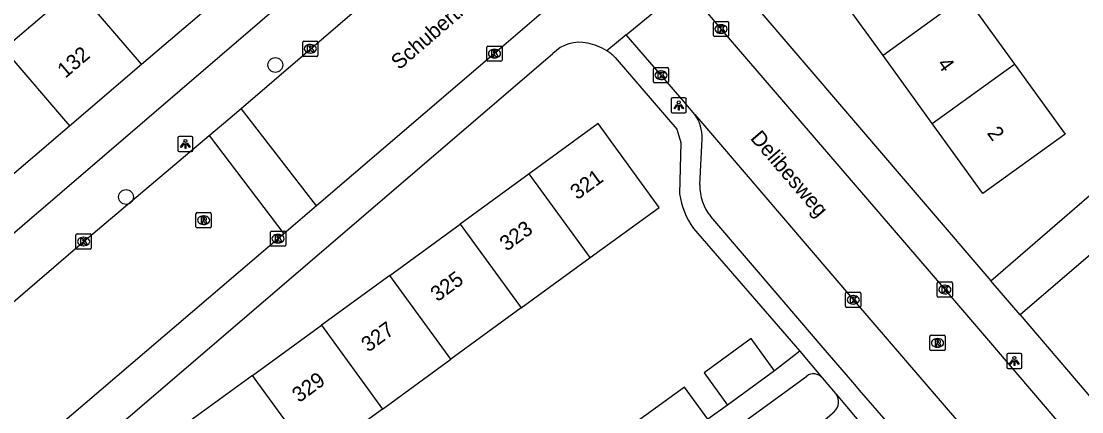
# Model space of a CAD drawing. Extents: x 159040 to 160094, y 381214 to 382518.
# Drawn here: x 159315.4 to 159385.2, y 381509.1 to 381534.7 of the extents above; entities that cross this region are included whole.
import ezdxf

# ---------------------------------------------------------------- set-up
doc = ezdxf.new("R2010")
doc.units = 0
for name, color, linetype in [('IMGEO_Boom', 7, 'Continuous'), ('IMGEO_Kolk', 7, 'Continuous'), ('IMGEO_Lichtpunt', 7, 'Continuous'), ('IMGEO_Openbare_ruimte_label', 7, 'Continuous'), ('IMGEO_Pand', 7, 'Continuous'), ('IMGEO_Pand_nummerreeks', 7, 'Continuous'), ('IMGEO_Rijbaan_lokaal_gesloten', 7, 'Continuous'), ('IMGEO_Rijbaan_lokaal_open', 7, 'Continuous'), ('IMGEO_Rioolput', 7, 'Continuous'), ('IMGEO_Voetpad_open', 7, 'Continuous')]:
    doc.layers.add(name, color=color, linetype=linetype)

msp = doc.modelspace()

# ---------------------------------------------------------------- linework, layer by layer
at = {"layer": 'IMGEO_Boom'}
for centre in [(159332.13, 381531.852), (159322.308, 381523.176)]:
    msp.add_circle(centre, 0.489, dxfattribs=at)
at = {"layer": 'IMGEO_Kolk'}
for p, q in [((159360.95, 381533.789), (159360.95, 381534.641)), ((159361.025, 381534.715), (159361.877, 381534.715)), ((159361.438, 381534.495), (159361.463, 381534.495)), ((159361.951, 381534.641), (159361.951, 381533.789)), ((159361.877, 381533.715), (159361.025, 381533.715)), ((159361.461, 381533.935), (159361.436, 381533.935)), ((159333.933, 381532.491), (159333.933, 381533.343)), ((159334.008, 381533.417), (159334.86, 381533.417)), ((159334.421, 381533.197), (159334.446, 381533.197)), ((159334.934, 381533.343), (159334.934, 381532.491)), ((159346.044, 381532.172), (159346.044, 381533.024)), ((159346.119, 381533.098), (159346.971, 381533.098)), ((159346.532, 381532.878), (159346.557, 381532.878)), ((159347.045, 381533.024), (159347.045, 381532.172)), ((159334.86, 381532.417), (159334.008, 381532.417)), ((159334.444, 381532.637), (159334.419, 381532.637)), ((159346.971, 381532.098), (159346.119, 381532.098)), ((159346.555, 381532.318), (159346.53, 381532.318)), ((159356.999, 381530.752), (159356.999, 381531.604)), ((159357.074, 381531.678), (159357.926, 381531.678)), ((159357.487, 381531.458), (159357.512, 381531.458)), ((159358, 381531.604), (159358, 381530.752)), ((159357.926, 381530.678), (159357.074, 381530.678)), ((159357.51, 381530.898), (159357.485, 381530.898)), ((159331.884, 381520.934), (159332.736, 381520.934)), ((159319.014, 381519.82), (159319.014, 381520.672)), ((159319.089, 381520.746), (159319.941, 381520.746)), ((159319.502, 381520.526), (159319.527, 381520.526)), ((159320.015, 381520.672), (159320.015, 381519.82)), ((159331.809, 381520.008), (159331.809, 381520.86)), ((159332.297, 381520.714), (159332.322, 381520.714)), ((159332.81, 381520.86), (159332.81, 381520.008)), ((159319.941, 381519.746), (159319.089, 381519.746)), ((159319.525, 381519.966), (159319.5, 381519.966)), ((159332.736, 381519.934), (159331.884, 381519.934)), ((159332.32, 381520.154), (159332.295, 381520.154)), ((159375.675, 381516.663), (159375.675, 381517.515)), ((159375.75, 381517.589), (159376.602, 381517.589)), ((159376.676, 381517.515), (159376.676, 381516.663)), ((159369.646, 381515.988), (159369.646, 381516.84)), ((159369.721, 381516.914), (159370.573, 381516.914)), ((159370.647, 381516.84), (159370.647, 381515.988)), ((159376.186, 381516.809), (159376.161, 381516.809)), ((159376.163, 381517.369), (159376.188, 381517.369)), ((159370.157, 381516.134), (159370.132, 381516.134)), ((159370.134, 381516.694), (159370.159, 381516.694)), ((159376.602, 381516.589), (159375.75, 381516.589)), ((159370.573, 381515.914), (159369.721, 381515.914))]:
    msp.add_line(p, q, dxfattribs=at)
for points in [[(159360.95, 381533.789), (159360.95, 381534.641)], [(159361.025, 381534.715), (159361.877, 381534.715)], [(159361.271, 381534.415), (159361.394, 381534.415), (159361.394, 381534.264), (159361.524, 381534.415), (159361.688, 381534.415), (159361.542, 381534.264), (159361.695, 381534.015), (159361.543, 381534.015), (159361.458, 381534.179), (159361.394, 381534.112), (159361.394, 381534.015), (159361.271, 381534.015), (159361.271, 381534.415)], [(159361.951, 381534.641), (159361.951, 381533.789)], [(159361.877, 381533.715), (159361.025, 381533.715)], [(159333.933, 381532.491), (159333.933, 381533.343)], [(159334.008, 381533.417), (159334.86, 381533.417)], [(159334.254, 381533.117), (159334.377, 381533.117), (159334.377, 381532.966), (159334.507, 381533.117), (159334.671, 381533.117), (159334.525, 381532.966), (159334.678, 381532.717), (159334.526, 381532.717), (159334.441, 381532.881), (159334.377, 381532.814), (159334.377, 381532.717), (159334.254, 381532.717), (159334.254, 381533.117)], [(159334.934, 381533.343), (159334.934, 381532.491)], [(159346.044, 381532.172), (159346.044, 381533.024)], [(159346.119, 381533.098), (159346.971, 381533.098)], [(159346.365, 381532.798), (159346.488, 381532.798), (159346.488, 381532.647), (159346.618, 381532.798), (159346.782, 381532.798), (159346.636, 381532.647), (159346.789, 381532.398), (159346.637, 381532.398), (159346.552, 381532.562), (159346.488, 381532.495), (159346.488, 381532.398), (159346.365, 381532.398), (159346.365, 381532.798)], [(159347.045, 381533.024), (159347.045, 381532.172)], [(159334.86, 381532.417), (159334.008, 381532.417)], [(159346.971, 381532.098), (159346.119, 381532.098)], [(159356.999, 381530.752), (159356.999, 381531.604)], [(159357.074, 381531.678), (159357.926, 381531.678)], [(159357.32, 381531.378), (159357.443, 381531.378), (159357.443, 381531.227), (159357.573, 381531.378), (159357.737, 381531.378), (159357.591, 381531.227), (159357.744, 381530.978), (159357.592, 381530.978), (159357.507, 381531.142), (159357.443, 381531.075), (159357.443, 381530.978), (159357.32, 381530.978), (159357.32, 381531.378)], [(159358, 381531.604), (159358, 381530.752)], [(159357.926, 381530.678), (159357.074, 381530.678)], [(159331.884, 381520.934), (159332.736, 381520.934)], [(159319.014, 381519.82), (159319.014, 381520.672)], [(159319.089, 381520.746), (159319.941, 381520.746)], [(159319.335, 381520.446), (159319.458, 381520.446), (159319.458, 381520.295), (159319.588, 381520.446), (159319.752, 381520.446), (159319.606, 381520.295), (159319.759, 381520.046), (159319.607, 381520.046), (159319.522, 381520.21), (159319.458, 381520.143), (159319.458, 381520.046), (159319.335, 381520.046), (159319.335, 381520.446)], [(159320.015, 381520.672), (159320.015, 381519.82)], [(159331.809, 381520.008), (159331.809, 381520.86)], [(159332.13, 381520.634), (159332.253, 381520.634), (159332.253, 381520.483), (159332.383, 381520.634), (159332.547, 381520.634), (159332.401, 381520.483), (159332.554, 381520.234), (159332.402, 381520.234), (159332.317, 381520.398), (159332.253, 381520.331), (159332.253, 381520.234), (159332.13, 381520.234), (159332.13, 381520.634)], [(159332.81, 381520.86), (159332.81, 381520.008)], [(159319.941, 381519.746), (159319.089, 381519.746)], [(159332.736, 381519.934), (159331.884, 381519.934)], [(159375.675, 381516.663), (159375.675, 381517.515)], [(159375.75, 381517.589), (159376.602, 381517.589)], [(159376.676, 381517.515), (159376.676, 381516.663)], [(159369.646, 381515.988), (159369.646, 381516.84)], [(159369.721, 381516.914), (159370.573, 381516.914)], [(159370.647, 381516.84), (159370.647, 381515.988)], [(159375.996, 381517.289), (159376.119, 381517.289), (159376.119, 381517.138), (159376.249, 381517.289), (159376.413, 381517.289), (159376.267, 381517.138), (159376.42, 381516.889), (159376.268, 381516.889), (159376.183, 381517.053), (159376.119, 381516.986), (159376.119, 381516.889), (159375.996, 381516.889), (159375.996, 381517.289)], [(159369.967, 381516.614), (159370.09, 381516.614), (159370.09, 381516.463), (159370.22, 381516.614), (159370.384, 381516.614), (159370.238, 381516.463), (159370.391, 381516.214), (159370.239, 381516.214), (159370.154, 381516.378), (159370.09, 381516.311), (159370.09, 381516.214), (159369.967, 381516.214), (159369.967, 381516.614)], [(159376.602, 381516.589), (159375.75, 381516.589)], [(159370.573, 381515.914), (159369.721, 381515.914)]]:
    msp.add_lwpolyline(points, dxfattribs=at)
for centre, start, end in [((159361.027, 381534.639), 91.55205, 178.44795), ((159361.027, 381534.639), 91.55205, 178.44795), ((159361.875, 381534.639), 1.55205, 88.44795), ((159361.875, 381534.639), 1.55205, 88.44795), ((159361.027, 381533.791), 181.55205, 268.44795), ((159361.027, 381533.791), 181.55205, 268.44795), ((159361.875, 381533.791), 271.55205, 358.44795), ((159361.875, 381533.791), 271.55205, 358.44795), ((159334.01, 381533.341), 91.55205, 178.44795), ((159334.01, 381533.341), 91.55205, 178.44795), ((159334.858, 381533.341), 1.55205, 88.44795), ((159334.858, 381533.341), 1.55205, 88.44795), ((159346.121, 381533.022), 91.55205, 178.44795), ((159346.121, 381533.022), 91.55205, 178.44795), ((159346.969, 381533.022), 1.55205, 88.44795), ((159346.969, 381533.022), 1.55205, 88.44795), ((159334.01, 381532.493), 181.55205, 268.44795), ((159334.01, 381532.493), 181.55205, 268.44795), ((159334.858, 381532.493), 271.55205, 358.44795), ((159334.858, 381532.493), 271.55205, 358.44795), ((159346.121, 381532.174), 181.55205, 268.44795), ((159346.121, 381532.174), 181.55205, 268.44795), ((159346.969, 381532.174), 271.55205, 358.44795), ((159346.969, 381532.174), 271.55205, 358.44795), ((159357.076, 381531.602), 91.55205, 178.44795), ((159357.076, 381531.602), 91.55205, 178.44795), ((159357.924, 381531.602), 1.55205, 88.44795), ((159357.924, 381531.602), 1.55205, 88.44795), ((159357.076, 381530.754), 181.55205, 268.44795), ((159357.076, 381530.754), 181.55205, 268.44795), ((159357.924, 381530.754), 271.55205, 358.44795), ((159357.924, 381530.754), 271.55205, 358.44795), ((159331.886, 381520.858), 91.55205, 178.44795), ((159331.886, 381520.858), 91.55205, 178.44795), ((159332.734, 381520.858), 1.55205, 88.44795), ((159332.734, 381520.858), 1.55205, 88.44795), ((159319.091, 381520.67), 91.55205, 178.44795), ((159319.091, 381520.67), 91.55205, 178.44795), ((159319.939, 381520.67), 1.55205, 88.44795), ((159319.939, 381520.67), 1.55205, 88.44795), ((159319.091, 381519.822), 181.55205, 268.44795), ((159319.091, 381519.822), 181.55205, 268.44795), ((159319.939, 381519.822), 271.55205, 358.44795), ((159319.939, 381519.822), 271.55205, 358.44795), ((159331.886, 381520.01), 181.55205, 268.44795), ((159331.886, 381520.01), 181.55205, 268.44795), ((159332.734, 381520.01), 271.55205, 358.44795), ((159332.734, 381520.01), 271.55205, 358.44795), ((159375.752, 381517.513), 91.55205, 178.44795), ((159375.752, 381517.513), 91.55205, 178.44795), ((159376.6, 381517.513), 1.55205, 88.44795), ((159376.6, 381517.513), 1.55205, 88.44795), ((159369.723, 381516.838), 91.55205, 178.44795), ((159369.723, 381516.838), 91.55205, 178.44795), ((159370.571, 381516.838), 1.55205, 88.44795), ((159370.571, 381516.838), 1.55205, 88.44795), ((159375.752, 381516.665), 181.55205, 268.44795), ((159375.752, 381516.665), 181.55205, 268.44795), ((159376.6, 381516.665), 271.55205, 358.44795), ((159376.6, 381516.665), 271.55205, 358.44795), ((159369.723, 381515.99), 181.55205, 268.44795), ((159369.723, 381515.99), 181.55205, 268.44795), ((159370.571, 381515.99), 271.55205, 358.44795), ((159370.571, 381515.99), 271.55205, 358.44795)]:
    msp.add_arc(centre, 0.0765, start, end, dxfattribs=at)
for centre, major_axis, ratio, start_param, end_param in [((159361.437, 381534.215), (-0.387, 0.002), 0.722429, 4.712389, 7.853982), ((159361.462, 381534.215), (-0.39, 0.002), 0.717154, 1.570796, 4.712389), ((159334.42, 381532.917), (-0.387, 0.002), 0.722429, 4.712389, 7.853982), ((159334.445, 381532.917), (-0.39, 0.002), 0.717154, 1.570796, 4.712389), ((159346.531, 381532.598), (-0.387, 0.002), 0.722429, 4.712389, 7.853982), ((159346.556, 381532.598), (-0.39, 0.002), 0.717154, 1.570796, 4.712389), ((159357.486, 381531.178), (-0.387, 0.002), 0.722429, 4.712389, 7.853982), ((159357.511, 381531.178), (-0.39, 0.002), 0.717154, 1.570796, 4.712389), ((159319.501, 381520.246), (-0.387, 0.002), 0.722429, 4.712389, 7.853982), ((159319.526, 381520.246), (-0.39, 0.002), 0.717154, 1.570796, 4.712389), ((159332.296, 381520.434), (-0.387, 0.002), 0.722429, 4.712389, 7.853982), ((159332.321, 381520.434), (-0.39, 0.002), 0.717154, 1.570796, 4.712389), ((159376.162, 381517.089), (-0.387, 0.002), 0.722429, 4.712389, 7.853982), ((159376.187, 381517.089), (-0.39, 0.002), 0.717154, 1.570796, 4.712389), ((159370.133, 381516.414), (-0.387, 0.002), 0.722429, 4.712389, 7.853982), ((159370.158, 381516.414), (-0.39, 0.002), 0.717154, 1.570796, 4.712389)]:
    msp.add_ellipse(centre, major_axis=major_axis, ratio=ratio, start_param=start_param, end_param=end_param, dxfattribs=at)
at = {"layer": 'IMGEO_Lichtpunt'}
for p, q in [((159358.17, 381529.597), (159358.17, 381528.79)), ((159358.17, 381529.597), (159358.17, 381528.79)), ((159359.072, 381529.692), (159358.264, 381529.692)), ((159359.072, 381529.692), (159358.264, 381529.692)), ((159359.166, 381528.79), (159359.166, 381529.597)), ((159359.166, 381528.79), (159359.166, 381529.597)), ((159358.264, 381528.696), (159359.072, 381528.696)), ((159358.264, 381528.696), (159359.072, 381528.696)), ((159325.714, 381527.062), (159325.714, 381526.255)), ((159325.714, 381527.062), (159325.714, 381526.255)), ((159326.616, 381527.157), (159325.808, 381527.157)), ((159326.616, 381527.157), (159325.808, 381527.157)), ((159326.71, 381526.255), (159326.71, 381527.062)), ((159326.71, 381526.255), (159326.71, 381527.062)), ((159325.808, 381526.161), (159326.616, 381526.161)), ((159325.808, 381526.161), (159326.616, 381526.161)), ((159380.247, 381512.798), (159380.247, 381511.991)), ((159380.247, 381512.798), (159380.247, 381511.991)), ((159381.149, 381512.893), (159380.341, 381512.893)), ((159381.149, 381512.893), (159380.341, 381512.893)), ((159381.243, 381511.991), (159381.243, 381512.798)), ((159381.243, 381511.991), (159381.243, 381512.798)), ((159380.341, 381511.897), (159381.149, 381511.897)), ((159380.341, 381511.897), (159381.149, 381511.897))]:
    msp.add_line(p, q, dxfattribs=at)
for points in [[(159358.544, 381529.261), (159358.583, 381529.233), (159358.395, 381528.971), (159358.357, 381528.998), (159358.544, 381529.261)], [(159358.646, 381529.213), (159358.693, 381529.213), (159358.693, 381528.891), (159358.646, 381528.891), (159358.646, 381529.213)], [(159358.756, 381529.233), (159358.794, 381529.26), (159358.981, 381528.998), (159358.942, 381528.97), (159358.756, 381529.233)], [(159326.088, 381526.726), (159326.127, 381526.698), (159325.939, 381526.436), (159325.901, 381526.463), (159326.088, 381526.726)], [(159326.19, 381526.678), (159326.237, 381526.678), (159326.237, 381526.356), (159326.19, 381526.356), (159326.19, 381526.678)], [(159326.3, 381526.698), (159326.338, 381526.725), (159326.525, 381526.463), (159326.486, 381526.435), (159326.3, 381526.698)], [(159380.621, 381512.462), (159380.66, 381512.434), (159380.472, 381512.172), (159380.434, 381512.199), (159380.621, 381512.462)], [(159380.723, 381512.414), (159380.77, 381512.414), (159380.77, 381512.092), (159380.723, 381512.092), (159380.723, 381512.414)], [(159380.833, 381512.434), (159380.871, 381512.461), (159381.058, 381512.199), (159381.019, 381512.171), (159380.833, 381512.434)]]:
    msp.add_lwpolyline(points, dxfattribs=at)
for centre in [(159358.669, 381529.395), (159326.213, 381526.86), (159380.746, 381512.596)]:
    msp.add_circle(centre, 0.0994, dxfattribs=at)
for centre, start, end in [((159358.264, 381529.597), 90, 180), ((159358.264, 381529.597), 90, 180), ((159359.072, 381529.597), 0, 90), ((159359.072, 381529.597), 0, 90), ((159358.264, 381528.79), 180, 270), ((159358.264, 381528.79), 180, 270), ((159359.072, 381528.79), 270, 0), ((159359.072, 381528.79), 270, 360), ((159325.808, 381527.062), 90, 180), ((159325.808, 381527.062), 90, 180), ((159326.616, 381527.062), 0, 90), ((159326.616, 381527.062), 0, 90), ((159325.808, 381526.255), 180, 270), ((159325.808, 381526.255), 180, 270), ((159326.616, 381526.255), 270, 0), ((159326.616, 381526.255), 270, 360), ((159380.341, 381512.798), 90, 180), ((159380.341, 381512.798), 90, 180), ((159381.149, 381512.798), 0, 90), ((159381.149, 381512.798), 0, 90), ((159380.341, 381511.991), 180, 270), ((159380.341, 381511.991), 180, 270), ((159381.149, 381511.991), 270, 0), ((159381.149, 381511.991), 270, 360)]:
    msp.add_arc(centre, 0.0946, start, end, dxfattribs=at)
at = {"layer": 'IMGEO_Pand'}
for points in [[(159319.012, 381536.947), (159314.275, 381532.9)], [(159323.321, 381531.903), (159319.012, 381536.947)], [(159323.321, 381531.903), (159328.451, 381536.286)], [(159372.105, 381532.475), (159368.867, 381536.946)], [(159377.509, 381536.388), (159372.105, 381532.475)], [(159377.509, 381536.388), (159380.747, 381531.916)], [(159314.275, 381532.9), (159318.584, 381527.856)], [(159375.342, 381528.003), (159372.105, 381532.475)], [(159318.584, 381527.856), (159323.321, 381531.903)], [(159380.747, 381531.916), (159384.081, 381527.311), (159378.676, 381523.398), (159375.342, 381528.003)], [(159375.342, 381528.003), (159380.747, 381531.916)], [(159352.845, 381519.189), (159357.377, 381522.488), (159353.359, 381528.004), (159348.828, 381524.704)], [(159313.861, 381523.821), (159318.584, 381527.856)], [(159348.828, 381524.704), (159344.285, 381521.394)], [(159352.845, 381519.189), (159348.828, 381524.704)], [(159339.659, 381518.024), (159344.285, 381521.394)], [(159344.285, 381521.394), (159348.301, 381515.881)], [(159348.301, 381515.881), (159352.845, 381519.189)], [(159339.659, 381518.024), (159335.161, 381514.748)], [(159343.673, 381512.512), (159339.659, 381518.024)], [(159348.301, 381515.881), (159343.673, 381512.512)], [(159330.633, 381511.45), (159335.161, 381514.748)], [(159335.161, 381514.748), (159339.175, 381509.238)], [(159364.969, 381511.745), (159363.426, 381513.863), (159360.33, 381511.614), (159361.874, 381509.494)], [(159339.175, 381509.238), (159343.673, 381512.512)], [(159330.633, 381511.45), (159326.041, 381508.104)], [(159334.646, 381505.941), (159330.633, 381511.45)], [(159364.969, 381511.745), (159361.874, 381509.494)], [(159360.588, 381508.559), (159359.043, 381510.68), (159355.872, 381508.378), (159357.419, 381506.254)], [(159339.175, 381509.238), (159334.646, 381505.941)]]:
    msp.add_lwpolyline(points, dxfattribs=at)
at = {"layer": 'IMGEO_Rijbaan_lokaal_gesloten'}
for points in [[(159329.876, 381529.002), (159342.601, 381539.925), (159343.919, 381541.049), (159355.305, 381550.753), (159359.838, 381554.65), (159365.008, 381559.095), (159373.717, 381566.526)], [(159379.14, 381560.565), (159377.401, 381559.069), (159375.25, 381557.212), (159372.533, 381554.867), (159361.516, 381545.448), (159356.286, 381541.009), (159356.146, 381540.888), (159351.483, 381536.862), (159349.151, 381534.849), (159346.704, 381532.736), (159334.842, 381522.599)], [(159274.306, 381481.608), (159278.677, 381485.329), (159281.518, 381487.748), (159295.931, 381500), (159297.968, 381501.732), (159302.526, 381505.654), (159305.767, 381508.444), (159319.433, 381520.175), (159327.779, 381527.216)], [(159332.693, 381520.763), (159317.66, 381507.94), (159308.43, 381500), (159302.188, 381494.631), (159301.064, 381493.711)]]:
    msp.add_lwpolyline(points, dxfattribs=at)
at = {"layer": 'IMGEO_Rijbaan_lokaal_open'}
for points in [[(159412.409, 381542.277), (159381.123, 381515.43)], [(159355.206, 381533.839), (159359.079, 381537.039)], [(159359.079, 381537.039), (159361.379, 381534.296), (159376.214, 381517.042), (159376.8, 381516.357), (159379.3, 381513.434), (159388.415, 381502.775), (159390.802, 381500), (159394.17, 381496.049), (159396.211, 381493.655), (159398.069, 381491.509), (159404.878, 381483.645), (159405.572, 381482.813)], [(159359.717, 381528.593), (159359.018, 381529.42), (159355.206, 381533.839)], [(159379.202, 381517.668), (159392.797, 381529.398)], [(159327.779, 381527.216), (159328.715, 381528.006), (159329.876, 381529.002)], [(159334.842, 381522.599), (159329.876, 381529.002)], [(159359.717, 381528.593), (159370.22, 381516.331), (159380.301, 381504.635)], [(159327.779, 381527.216), (159332.693, 381520.763)], [(159334.842, 381522.599), (159332.693, 381520.763)], [(159381.123, 381515.43), (159379.202, 381517.668)], [(159369.013, 381510.221), (159371.531, 381507.229)], [(159365.178, 381505.9), (159368.891, 381509.056)]]:
    msp.add_lwpolyline(points, dxfattribs=at)
msp.add_arc((159368.336, 381509.703), 0.852, 310.60173, 37.4417, dxfattribs=at)
at = {"layer": 'IMGEO_Rioolput'}
for p, q in [((159326.909, 381521.221), (159326.909, 381522.073)), ((159326.984, 381522.147), (159327.836, 381522.147)), ((159327.397, 381521.927), (159327.422, 381521.927)), ((159327.91, 381522.073), (159327.91, 381521.221)), ((159327.836, 381521.147), (159326.984, 381521.147)), ((159327.42, 381521.367), (159327.395, 381521.367)), ((159375.19, 381513.157), (159375.19, 381514.009)), ((159375.265, 381514.083), (159376.117, 381514.083)), ((159376.191, 381514.009), (159376.191, 381513.157)), ((159375.701, 381513.303), (159375.676, 381513.303)), ((159375.678, 381513.863), (159375.703, 381513.863)), ((159376.117, 381513.083), (159375.265, 381513.083))]:
    msp.add_line(p, q, dxfattribs=at)
for points in [[(159326.909, 381521.221), (159326.909, 381522.073)], [(159326.984, 381522.147), (159327.836, 381522.147)], [(159327.498, 381521.845), (159327.246, 381521.847), (159327.246, 381521.447)], [(159327.246, 381521.447), (159327.37, 381521.447), (159327.37, 381521.609), (159327.381, 381521.609)], [(159327.424, 381521.766), (159327.37, 381521.766), (159327.37, 381521.685)], [(159327.37, 381521.685), (159327.422, 381521.685)], [(159327.91, 381522.073), (159327.91, 381521.221)], [(159327.836, 381521.147), (159326.984, 381521.147)], [(159327.428, 381521.58), (159327.499, 381521.447), (159327.639, 381521.447), (159327.574, 381521.573)], [(159375.19, 381513.157), (159375.19, 381514.009)], [(159375.265, 381514.083), (159376.117, 381514.083)], [(159376.191, 381514.009), (159376.191, 381513.157)], [(159375.779, 381513.781), (159375.527, 381513.783), (159375.527, 381513.383)], [(159375.527, 381513.383), (159375.651, 381513.383), (159375.651, 381513.545), (159375.662, 381513.545)], [(159375.705, 381513.702), (159375.651, 381513.702), (159375.651, 381513.621)], [(159375.651, 381513.621), (159375.703, 381513.621)], [(159375.709, 381513.516), (159375.78, 381513.383), (159375.92, 381513.383), (159375.855, 381513.509)], [(159376.117, 381513.083), (159375.265, 381513.083)]]:
    msp.add_lwpolyline(points, dxfattribs=at)
for centre, radius, start, end in [((159326.986, 381522.071), 0.0765, 91.55205, 178.44795), ((159326.986, 381522.071), 0.0765, 91.55205, 178.44795), ((159327.38, 381521.556), 0.0533, 26.02933, 88.69889), ((159327.406, 381521.874), 0.19, 274.7715, 282.96867), ((159327.43, 381521.67), 0.0964, 77.00612, 93.18647), ((159327.444, 381521.727), 0.0378, 276.66336, 79.67722), ((159327.497, 381521.735), 0.109, 350.36119, 89.41601), ((159327.495, 381521.735), 0.112, 277.58423, 350.98172), ((159327.479, 381521.52), 0.108, 29.51342, 73.79051), ((159327.834, 381522.071), 0.0765, 1.55205, 88.44795), ((159327.834, 381522.071), 0.0765, 1.55205, 88.44795), ((159326.986, 381521.223), 0.0765, 181.55205, 268.44795), ((159326.986, 381521.223), 0.0765, 181.55205, 268.44795), ((159327.834, 381521.223), 0.0765, 271.55205, 358.44795), ((159327.834, 381521.223), 0.0765, 271.55205, 358.44795), ((159375.267, 381514.007), 0.0765, 91.55205, 178.44795), ((159375.267, 381514.007), 0.0765, 91.55205, 178.44795), ((159376.115, 381514.007), 0.0765, 1.55205, 88.44795), ((159376.115, 381514.007), 0.0765, 1.55205, 88.44795), ((159375.661, 381513.492), 0.0533, 26.02933, 88.69889), ((159375.687, 381513.81), 0.19, 274.7715, 282.96867), ((159375.711, 381513.606), 0.0964, 77.00612, 93.18647), ((159375.725, 381513.663), 0.0378, 276.66336, 79.67722), ((159375.778, 381513.671), 0.109, 350.36119, 89.41601), ((159375.776, 381513.671), 0.112, 277.58423, 350.98172), ((159375.76, 381513.456), 0.108, 29.51342, 73.79051), ((159375.267, 381513.159), 0.0765, 181.55205, 268.44795), ((159375.267, 381513.159), 0.0765, 181.55205, 268.44795), ((159376.115, 381513.159), 0.0765, 271.55205, 358.44795), ((159376.115, 381513.159), 0.0765, 271.55205, 358.44795)]:
    msp.add_arc(centre, radius, start, end, dxfattribs=at)
for centre, major_axis, ratio, start_param, end_param in [((159327.396, 381521.647), (-0.387, 0.002), 0.722429, 4.712389, 7.853982), ((159327.421, 381521.647), (-0.39, 0.002), 0.717154, 1.570796, 4.712389), ((159375.677, 381513.583), (-0.387, 0.002), 0.722429, 4.712389, 7.853982), ((159375.702, 381513.583), (-0.39, 0.002), 0.717154, 1.570796, 4.712389)]:
    msp.add_ellipse(centre, major_axis=major_axis, ratio=ratio, start_param=start_param, end_param=end_param, dxfattribs=at)
at = {"layer": 'IMGEO_Voetpad_open'}
for points in [[(159302.294, 381510.002), (159341.644, 381543.745), (159349.696, 381550.65)], [(159361.794, 381538.002), (159379.202, 381517.668)], [(159355.206, 381533.839), (159353.935, 381532.789)], [(159320.117, 381506.679), (159350.383, 381532.6)], [(159354.492, 381532.35), (159358.549, 381527.622), (159358.813, 381526.75), (159358.72, 381523.381)], [(159360.064, 381523.972), (159360.198, 381527.004)], [(159373.748, 381506.791), (159372.67, 381508.042), (159372.591, 381508.134), (159370.568, 381510.481), (159370.259, 381510.839), (159368.036, 381513.418), (159367.522, 381514.014), (159365.461, 381516.422), (159360.782, 381521.888)], [(159359.635, 381521.105), (159366.63, 381513.045)], [(159381.123, 381515.43), (159395.359, 381498.763)], [(159366.63, 381513.045), (159364.969, 381511.745)], [(159366.63, 381513.045), (159368.096, 381511.287)], [(159352.958, 381501.113), (159367.086, 381511.403)], [(159368.096, 381511.287), (159368.983, 381510.257), (159369.013, 381510.221)], [(159361.874, 381509.494), (159360.588, 381508.559)]]:
    msp.add_lwpolyline(points, dxfattribs=at)
for centre, radius, start, end in [((159352.132, 381530.912), 2.431, 77.26381, 136.01963), ((159352.035, 381529.788), 3.552, 57.66415, 79.73448), ((159351.943, 381529.689), 3.685, 46.23414, 57.27898), ((159357.693, 381527.113), 2.507, 357.5044, 36.17837), ((159363.067, 381523.841), 3.006, 177.49939, 220.52132), ((159363.851, 381524.122), 5.185, 188.21731, 215.58502), ((159367.528, 381510.796), 0.751, 40.81841, 126.07799)]:
    msp.add_arc(centre, radius, start, end, dxfattribs=at)

# ---------------------------------------------------------------- texts
at = {"layer": 'IMGEO_Openbare_ruimte_label'}
for s, rotation, p in [('Schubertlaan', 40.78157, (159340.276, 381531.489)), ('Delibesweg', 310.61994, (159363.329, 381527.014))]:
    msp.add_text(s, height=1, rotation=rotation, dxfattribs=at).set_placement(p)
at = {"layer": 'IMGEO_Pand_nummerreeks'}
for s, rotation, p in [('132', 40.50711, (159318.321, 381530.947)), ('4', 305.90705, (159375.629, 381531.906)), ('2', 305.90444, (159378.911, 381527.37)), ('321', 36.07086, (159351.991, 381522.949)), ('323', 36.07086, (159347.348, 381519.567)), ('325', 36.07086, (159342.795, 381516.251)), ('327', 36.07086, (159338.243, 381512.934)), ('329', 36.07086, (159333.691, 381509.618))]:
    msp.add_text(s, height=1, rotation=rotation, dxfattribs=at).set_placement(p)

doc.saveas('drawing.dxf')
